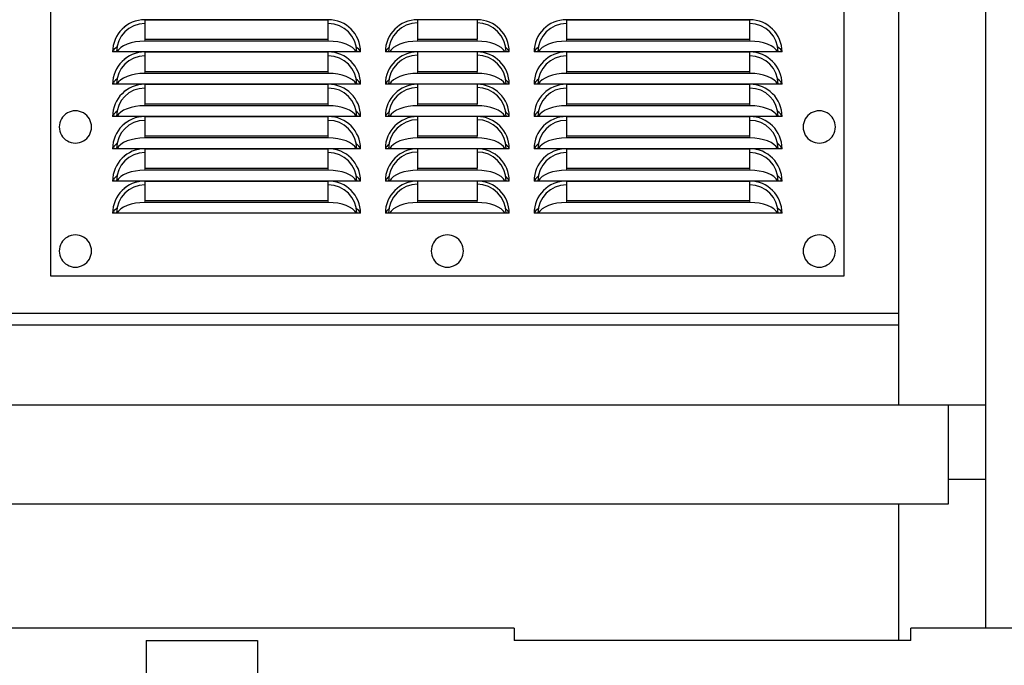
# Model space of a CAD drawing. Header units: millimetres. Extents: x 0 to 29700, y -16 to 21000.
# Tile 311 of 357: x 21002 to 21399, y 16284 to 16544. Entities that reach past the tile are written whole.
import ezdxf

# ---------------------------------------------------------------- set-up
doc = ezdxf.new("R2010")
doc.units = ezdxf.units.MM
doc.layers.add('1', color=7, linetype='Continuous', true_color=0xffffff)
doc.layers.add('254', color=7, linetype='Continuous', true_color=0xffffff)
doc.styles.add('latin_extended', font='simplex.shx')
doc.dimstyles.get("Standard").update_dxf_attribs({"dimtxt": 0.18, "dimasz": 0.18, "dimexe": 0.18, "dimexo": 0.0625, "dimgap": 0.09, "dimtad": 0, "dimtih": 1, "dimtoh": 1, "dimdec": 4, "dimzin": 0, "dimdsep": 46, "dimtxsty": 'Standard', "dimcen": 0.09, "dimadec": 0, "dimazin": 0, "dimtfac": 1, "dimtdec": 4, "dimtofl": 0, "dimtmove": 0, "dimatfit": 3, "dimfxl": 1, "dimtolj": 1, "dimtzin": 0, "dimarcsym": 0})

# ---------------------------------------------------------------- blocks, each defined once
blk = doc.blocks.new('_U4')
at = {"layer": '254', "color": 3, "linetype": 'Continuous', "lineweight": 13, "transparency": 16777216}
for p, q in [((28056.49, 18872.66), (28056.49, 14093.8)), ((18212.99, 16851.58), (18212.99, 14093.8)), ((18387.99, 14143.8), (27881.49, 14143.8))]:
    blk.add_line(p, q, dxfattribs=at)
at = {"layer": '254', "color": 3, "transparency": 16777216}
for points in [[(18387.99, 14172.97), (18387.99, 14114.64), (18212.99, 14143.8)], [(27881.49, 14114.64), (27881.49, 14172.97), (28056.49, 14143.8)]]:
    blk.add_solid(points, dxfattribs=at)
at = {"layer": 'Defpoints', "color": 0, "transparency": 16777216}
for p in [(28056.49, 18922.66), (18212.99, 16901.58), (28056.49, 14143.8)]:
    blk.add_point(p, dxfattribs=at)
at = {"layer": '254', "color": 2, "lineweight": 13, "transparency": 16777216, "insert": (22822.24, 14406.3), "char_height": 175, "attachment_point": 1, "style": 'latin_extended'}
blk.add_mtext('\\A1;9844', dxfattribs=at)

msp = doc.modelspace()

# ---------------------------------------------------------------- linework, layer by layer
at = {"layer": '1', "color": 2, "linetype": 'Continuous', "lineweight": 25}
for p, q in [((21013.987, 17310.757), (21013.987, 16440.757)), ((21333.987, 16440.757), (21333.987, 17310.757)), ((21355.987, 16670.285), (21355.987, 16388.803)), ((21390.987, 16670.285), (21390.987, 16388.803)), ((21051.987, 16543.974), (21125.987, 16543.974)), ((21125.987, 16543.972), (21051.987, 16543.972)), ((21051.987, 16543.972), (21051.987, 16536.147)), ((21125.987, 16536.147), (21125.987, 16543.972)), ((21185.987, 16543.972), (21161.987, 16543.972)), ((21161.987, 16543.972), (21161.987, 16536.147)), ((21185.987, 16543.972), (21185.987, 16536.147)), ((21221.987, 16543.974), (21295.987, 16543.974)), ((21221.987, 16543.972), (21221.987, 16536.147)), ((21295.987, 16543.972), (21221.987, 16543.972)), ((21295.987, 16536.147), (21295.987, 16543.972)), ((21051.987, 16536.147), (21125.987, 16536.147)), ((21161.987, 16536.147), (21185.987, 16536.147)), ((21221.987, 16536.147), (21295.987, 16536.147)), ((21125.987, 16535.339), (21051.987, 16535.339)), ((21185.987, 16535.339), (21161.987, 16535.339)), ((21295.987, 16535.339), (21221.987, 16535.339)), ((21040.65, 16530.972), (21038.985, 16530.972)), ((21137.323, 16530.972), (21040.65, 16530.972)), ((21051.987, 16530.969), (21125.987, 16530.969)), ((21125.987, 16530.967), (21051.987, 16530.967)), ((21051.987, 16530.967), (21051.987, 16523.142)), ((21125.987, 16523.142), (21125.987, 16530.967)), ((21138.988, 16530.972), (21137.323, 16530.972)), ((21150.65, 16530.972), (21148.987, 16530.972)), ((21197.323, 16530.972), (21150.65, 16530.972)), ((21161.987, 16530.967), (21161.987, 16523.142)), ((21185.987, 16530.967), (21161.987, 16530.967)), ((21185.987, 16530.967), (21185.987, 16523.142)), ((21198.987, 16530.972), (21197.323, 16530.972)), ((21210.65, 16530.972), (21208.985, 16530.972)), ((21307.323, 16530.972), (21210.65, 16530.972)), ((21221.987, 16530.969), (21295.987, 16530.969)), ((21221.987, 16530.967), (21221.987, 16523.142)), ((21295.987, 16530.967), (21221.987, 16530.967)), ((21295.987, 16523.142), (21295.987, 16530.967)), ((21308.988, 16530.972), (21307.323, 16530.972)), ((21051.987, 16523.142), (21125.987, 16523.142)), ((21125.987, 16522.334), (21051.987, 16522.334)), ((21161.987, 16523.142), (21185.987, 16523.142)), ((21185.987, 16522.334), (21161.987, 16522.334)), ((21221.987, 16523.142), (21295.987, 16523.142)), ((21295.987, 16522.334), (21221.987, 16522.334)), ((21040.65, 16517.967), (21038.985, 16517.967)), ((21137.323, 16517.967), (21040.65, 16517.967)), ((21051.987, 16517.964), (21125.987, 16517.964)), ((21051.987, 16517.962), (21051.987, 16510.137)), ((21125.987, 16517.962), (21051.987, 16517.962)), ((21125.987, 16510.137), (21125.987, 16517.962)), ((21138.988, 16517.967), (21137.323, 16517.967)), ((21150.65, 16517.967), (21148.987, 16517.967)), ((21197.323, 16517.967), (21150.65, 16517.967)), ((21185.987, 16517.962), (21161.987, 16517.962)), ((21161.987, 16517.962), (21161.987, 16510.137)), ((21185.987, 16517.962), (21185.987, 16510.137)), ((21198.987, 16517.967), (21197.323, 16517.967)), ((21210.65, 16517.967), (21208.985, 16517.967)), ((21307.323, 16517.967), (21210.65, 16517.967)), ((21221.987, 16517.964), (21295.987, 16517.964)), ((21221.987, 16517.962), (21221.987, 16510.137)), ((21295.987, 16517.962), (21221.987, 16517.962)), ((21295.987, 16510.137), (21295.987, 16517.962)), ((21308.988, 16517.967), (21307.323, 16517.967)), ((21051.987, 16510.137), (21125.987, 16510.137)), ((21125.987, 16509.329), (21051.987, 16509.329)), ((21161.987, 16510.137), (21185.987, 16510.137)), ((21185.987, 16509.329), (21161.987, 16509.329)), ((21221.987, 16510.137), (21295.987, 16510.137)), ((21295.987, 16509.329), (21221.987, 16509.329)), ((21040.65, 16504.962), (21038.985, 16504.962)), ((21137.323, 16504.962), (21040.65, 16504.962)), ((21051.987, 16504.959), (21125.987, 16504.959)), ((21051.987, 16504.957), (21051.987, 16497.132)), ((21125.987, 16504.957), (21051.987, 16504.957)), ((21125.987, 16497.132), (21125.987, 16504.957)), ((21138.988, 16504.962), (21137.323, 16504.962)), ((21150.65, 16504.962), (21148.987, 16504.962)), ((21197.323, 16504.962), (21150.65, 16504.962)), ((21185.987, 16504.957), (21161.987, 16504.957)), ((21161.987, 16504.957), (21161.987, 16497.132)), ((21185.987, 16504.957), (21185.987, 16497.132)), ((21198.987, 16504.962), (21197.323, 16504.962)), ((21210.65, 16504.962), (21208.985, 16504.962)), ((21307.323, 16504.962), (21210.65, 16504.962)), ((21221.987, 16504.959), (21295.987, 16504.959)), ((21221.987, 16504.957), (21221.987, 16497.132)), ((21295.987, 16504.957), (21221.987, 16504.957)), ((21295.987, 16497.132), (21295.987, 16504.957)), ((21308.988, 16504.962), (21307.323, 16504.962)), ((21051.987, 16497.132), (21125.987, 16497.132)), ((21125.987, 16496.324), (21051.987, 16496.324)), ((21161.987, 16497.132), (21185.987, 16497.132)), ((21185.987, 16496.324), (21161.987, 16496.324)), ((21221.987, 16497.132), (21295.987, 16497.132)), ((21295.987, 16496.324), (21221.987, 16496.324)), ((21040.65, 16491.957), (21038.985, 16491.957)), ((21137.323, 16491.957), (21040.65, 16491.957)), ((21051.987, 16491.954), (21125.987, 16491.954)), ((21125.987, 16491.952), (21051.987, 16491.952)), ((21051.987, 16491.952), (21051.987, 16484.127)), ((21125.987, 16484.127), (21125.987, 16491.952)), ((21138.988, 16491.957), (21137.323, 16491.957)), ((21150.65, 16491.957), (21148.987, 16491.957)), ((21197.323, 16491.957), (21150.65, 16491.957)), ((21185.987, 16491.952), (21161.987, 16491.952)), ((21161.987, 16491.952), (21161.987, 16484.127)), ((21185.987, 16491.952), (21185.987, 16484.127)), ((21198.987, 16491.957), (21197.323, 16491.957)), ((21210.65, 16491.957), (21208.985, 16491.957)), ((21307.323, 16491.957), (21210.65, 16491.957)), ((21221.987, 16491.954), (21295.987, 16491.954)), ((21221.987, 16491.952), (21221.987, 16484.127)), ((21295.987, 16491.952), (21221.987, 16491.952)), ((21295.987, 16484.127), (21295.987, 16491.952)), ((21308.988, 16491.957), (21307.323, 16491.957)), ((21051.987, 16484.127), (21125.987, 16484.127)), ((21161.987, 16484.127), (21185.987, 16484.127)), ((21221.987, 16484.127), (21295.987, 16484.127)), ((21125.987, 16483.319), (21051.987, 16483.319)), ((21185.987, 16483.319), (21161.987, 16483.319)), ((21295.987, 16483.319), (21221.987, 16483.319)), ((21040.65, 16478.952), (21038.985, 16478.952)), ((21137.323, 16478.952), (21040.65, 16478.952)), ((21051.987, 16478.949), (21125.987, 16478.949)), ((21125.987, 16478.947), (21051.987, 16478.947)), ((21051.987, 16478.947), (21051.987, 16471.122)), ((21125.987, 16471.122), (21125.987, 16478.947)), ((21138.988, 16478.952), (21137.323, 16478.952)), ((21150.65, 16478.952), (21148.987, 16478.952)), ((21197.323, 16478.952), (21150.65, 16478.952)), ((21185.987, 16478.947), (21161.987, 16478.947)), ((21161.987, 16478.947), (21161.987, 16471.122)), ((21185.987, 16478.947), (21185.987, 16471.122)), ((21198.987, 16478.952), (21197.323, 16478.952)), ((21210.65, 16478.952), (21208.985, 16478.952)), ((21307.323, 16478.952), (21210.65, 16478.952)), ((21221.987, 16478.949), (21295.987, 16478.949)), ((21295.987, 16478.947), (21221.987, 16478.947)), ((21221.987, 16478.947), (21221.987, 16471.122)), ((21295.987, 16471.122), (21295.987, 16478.947)), ((21308.988, 16478.952), (21307.323, 16478.952)), ((21051.987, 16471.122), (21125.987, 16471.122)), ((21125.987, 16470.314), (21051.987, 16470.314)), ((21161.987, 16471.122), (21185.987, 16471.122)), ((21185.987, 16470.314), (21161.987, 16470.314)), ((21221.987, 16471.122), (21295.987, 16471.122)), ((21295.987, 16470.314), (21221.987, 16470.314)), ((21040.65, 16465.947), (21038.985, 16465.947)), ((21137.323, 16465.947), (21040.65, 16465.947)), ((21138.988, 16465.947), (21137.323, 16465.947)), ((21150.65, 16465.947), (21148.987, 16465.947)), ((21197.323, 16465.947), (21150.65, 16465.947)), ((21198.987, 16465.947), (21197.323, 16465.947)), ((21210.65, 16465.947), (21208.985, 16465.947)), ((21307.323, 16465.947), (21210.65, 16465.947)), ((21308.988, 16465.947), (21307.323, 16465.947)), ((21013.987, 16440.757), (21333.987, 16440.757)), ((20795.971, 16425.757), (21355.987, 16425.757)), ((21355.987, 16420.811), (20795.971, 16420.811)), ((20740.987, 16388.803), (21375.987, 16388.803)), ((21375.986, 16388.803), (21390.987, 16388.803)), ((21375.987, 16388.803), (21375.987, 16348.803)), ((21390.987, 16388.803), (21390.987, 16358.803)), ((21375.986, 16358.803), (21390.987, 16358.803)), ((21390.987, 16358.803), (21390.987, 16298.801)), ((21375.987, 16348.803), (20740.987, 16348.803)), ((21355.987, 16348.8), (21355.987, 16293.801)), ((21200.987, 16298.803), (20960.987, 16298.803)), ((21200.987, 16298.803), (21200.987, 16293.803)), ((26693.705, 16298.803), (21360.987, 16298.803)), ((21360.987, 16293.803), (21360.987, 16298.803)), ((21052.487, 16293.803), (21097.487, 16293.803)), ((21052.487, 16293.803), (21052.487, 16173.803)), ((21097.487, 16293.803), (21097.487, 16173.803)), ((21360.987, 16293.803), (21200.987, 16293.803))]:
    msp.add_line(p, q, dxfattribs=at)
at = {"layer": '1', "color": 4, "linetype": 'Continuous', "lineweight": 13}
for p, q in [((21051.987, 16535.339), (21051.987, 16536.147)), ((21125.987, 16535.339), (21125.987, 16536.147)), ((21161.987, 16535.339), (21161.987, 16536.147)), ((21185.987, 16535.339), (21185.987, 16536.147)), ((21221.987, 16535.339), (21221.987, 16536.147)), ((21295.987, 16535.339), (21295.987, 16536.147)), ((21051.987, 16522.334), (21051.987, 16523.142)), ((21125.987, 16522.334), (21125.987, 16523.142)), ((21161.987, 16522.334), (21161.987, 16523.142)), ((21185.987, 16522.334), (21185.987, 16523.142)), ((21221.987, 16522.334), (21221.987, 16523.142)), ((21295.987, 16522.334), (21295.987, 16523.142)), ((21051.987, 16509.329), (21051.987, 16510.137)), ((21125.987, 16509.329), (21125.987, 16510.137)), ((21161.987, 16509.329), (21161.987, 16510.137)), ((21185.987, 16509.329), (21185.987, 16510.137)), ((21221.987, 16509.329), (21221.987, 16510.137)), ((21295.987, 16509.329), (21295.987, 16510.137)), ((21051.987, 16496.324), (21051.987, 16497.132)), ((21125.987, 16496.324), (21125.987, 16497.132)), ((21161.987, 16496.324), (21161.987, 16497.132)), ((21185.987, 16496.324), (21185.987, 16497.132)), ((21221.987, 16496.324), (21221.987, 16497.132)), ((21295.987, 16496.324), (21295.987, 16497.132)), ((21051.987, 16483.319), (21051.987, 16484.127)), ((21125.987, 16483.319), (21125.987, 16484.127)), ((21161.987, 16483.319), (21161.987, 16484.127)), ((21185.987, 16483.319), (21185.987, 16484.127)), ((21221.987, 16483.319), (21221.987, 16484.127)), ((21295.987, 16483.319), (21295.987, 16484.127)), ((21051.987, 16470.314), (21051.987, 16471.122)), ((21125.987, 16470.314), (21125.987, 16471.122)), ((21161.987, 16470.314), (21161.987, 16471.122)), ((21185.987, 16470.314), (21185.987, 16471.122)), ((21221.987, 16470.314), (21221.987, 16471.122)), ((21295.987, 16470.314), (21295.987, 16471.122))]:
    msp.add_line(p, q, dxfattribs=at)
at = {"layer": '1', "color": 2, "linetype": 'Continuous', "lineweight": 25}
for centre, radius, start, end in [((21051.987, 16530.972), 13.002, 90, 180), ((21051.987, 16530.972), 13, 90, 180), ((21125.987, 16530.972), 13.002, 0, 90), ((21125.987, 16530.972), 13, 0, 90), ((21161.987, 16530.972), 13, 90, 180), ((21185.987, 16530.972), 13, 0, 90), ((21221.987, 16530.972), 13.002, 90, 180), ((21221.987, 16530.972), 13, 90, 180), ((21295.987, 16530.972), 13.002, 0, 90), ((21295.987, 16530.972), 13, 0, 90), ((21051.987, 16530.972), 11.453, 90, 180), ((21125.987, 16530.972), 11.453, 0, 90), ((21161.987, 16530.972), 11.705, 90, 180), ((21185.987, 16530.972), 11.705, 0, 90), ((21221.987, 16530.972), 11.453, 90, 180), ((21295.987, 16530.972), 11.453, 0, 90), ((21051.987, 16517.967), 13.002, 90, 180), ((21051.987, 16517.967), 13, 90, 180), ((21051.987, 16517.967), 11.453, 90, 180), ((21125.987, 16517.967), 13.002, 0, 90), ((21125.987, 16517.967), 13, 0, 90), ((21125.987, 16517.967), 11.453, 0, 90), ((21161.987, 16517.967), 13, 90, 180), ((21161.987, 16517.967), 11.705, 90, 180), ((21185.987, 16517.967), 13, 0, 90), ((21185.987, 16517.967), 11.705, 0, 90), ((21221.987, 16517.967), 13.002, 90, 180), ((21221.987, 16517.967), 13, 90, 180), ((21221.987, 16517.967), 11.453, 90, 180), ((21295.987, 16517.967), 13.002, 0, 90), ((21295.987, 16517.967), 13, 0, 90), ((21295.987, 16517.967), 11.453, 0, 90), ((21051.987, 16504.962), 13.002, 90, 180), ((21051.987, 16504.962), 13, 90, 180), ((21051.987, 16504.962), 11.453, 90, 180), ((21125.987, 16504.962), 13.002, 0, 90), ((21125.987, 16504.962), 13, 0, 90), ((21125.987, 16504.962), 11.453, 0, 90), ((21161.987, 16504.962), 13, 90, 180), ((21161.987, 16504.962), 11.705, 90, 180), ((21185.987, 16504.962), 13, 0, 90), ((21185.987, 16504.962), 11.705, 0, 90), ((21221.987, 16504.962), 13.002, 90, 180), ((21221.987, 16504.962), 13, 90, 180), ((21221.987, 16504.962), 11.453, 90, 180), ((21295.987, 16504.962), 13.002, 0, 90), ((21295.987, 16504.962), 13, 0, 90), ((21295.987, 16504.962), 11.453, 0, 90), ((21023.987, 16500.757), 6.5, 150, 210), ((21023.987, 16500.757), 6.5, 90, 150), ((21023.987, 16500.757), 6.5, 30, 90), ((21023.987, 16500.757), 6.5, 330, 30), ((21051.987, 16491.957), 13.002, 90, 180), ((21051.987, 16491.957), 13, 90, 180), ((21125.987, 16491.957), 13.002, 0, 90), ((21125.987, 16491.957), 13, 0, 90), ((21161.987, 16491.957), 13, 90, 180), ((21185.987, 16491.957), 13, 0, 90), ((21221.987, 16491.957), 13.002, 90, 180), ((21221.987, 16491.957), 13, 90, 180), ((21295.987, 16491.957), 13.002, 0, 90), ((21295.987, 16491.957), 13, 0, 90), ((21323.987, 16500.757), 6.5, 150, 210), ((21323.987, 16500.757), 6.5, 90, 150), ((21323.987, 16500.757), 6.5, 30, 90), ((21323.987, 16500.757), 6.5, 330, 30), ((21051.987, 16491.957), 11.453, 90, 180), ((21125.987, 16491.957), 11.453, 0, 90), ((21161.987, 16491.957), 11.705, 90, 180), ((21185.987, 16491.957), 11.705, 0, 90), ((21221.987, 16491.957), 11.453, 90, 180), ((21295.987, 16491.957), 11.453, 0, 90), ((21023.987, 16500.757), 6.5, 210, 270), ((21023.987, 16500.757), 6.5, 270, 330), ((21323.987, 16500.757), 6.5, 210, 270), ((21323.987, 16500.757), 6.5, 270, 330), ((21051.987, 16478.952), 13.002, 90, 180), ((21051.987, 16478.952), 13, 90, 180), ((21051.987, 16478.952), 11.453, 90, 180), ((21125.987, 16478.952), 13.002, 0, 90), ((21125.987, 16478.952), 13, 0, 90), ((21125.987, 16478.952), 11.453, 0, 90), ((21161.987, 16478.952), 13, 90, 180), ((21161.987, 16478.952), 11.705, 90, 180), ((21185.987, 16478.952), 13, 0, 90), ((21185.987, 16478.952), 11.705, 0, 90), ((21221.987, 16478.952), 13.002, 90, 180), ((21221.987, 16478.952), 13, 90, 180), ((21221.987, 16478.952), 11.453, 90, 180), ((21295.987, 16478.952), 13.002, 0, 90), ((21295.987, 16478.952), 13, 0, 90), ((21295.987, 16478.952), 11.453, 0, 90), ((21051.987, 16465.947), 13.002, 90, 180), ((21051.987, 16465.947), 13, 90, 180), ((21051.987, 16465.947), 11.453, 90, 180), ((21125.987, 16465.947), 13.002, 0, 90), ((21125.987, 16465.947), 13, 0, 90), ((21125.987, 16465.947), 11.453, 0, 90), ((21161.987, 16465.947), 13, 90, 180), ((21161.987, 16465.947), 11.705, 90, 180), ((21185.987, 16465.947), 13, 0, 90), ((21185.987, 16465.947), 11.705, 0, 90), ((21221.987, 16465.947), 13.002, 90, 180), ((21221.987, 16465.947), 13, 90, 180), ((21221.987, 16465.947), 11.453, 90, 180), ((21295.987, 16465.947), 13.002, 0, 90), ((21295.987, 16465.947), 13, 0, 90), ((21295.987, 16465.947), 11.453, 0, 90), ((21023.987, 16450.757), 6.5, 90, 150), ((21023.987, 16450.757), 6.5, 30, 90), ((21173.987, 16450.757), 6.5, 90, 150), ((21173.987, 16450.757), 6.5, 30, 90), ((21323.987, 16450.757), 6.5, 90, 150), ((21323.987, 16450.757), 6.5, 30, 90), ((21023.987, 16450.757), 6.5, 150, 210), ((21023.987, 16450.757), 6.5, 330, 30), ((21173.987, 16450.757), 6.5, 150, 210), ((21173.987, 16450.757), 6.5, 330, 30), ((21323.987, 16450.757), 6.5, 150, 210), ((21323.987, 16450.757), 6.5, 330, 30), ((21023.987, 16450.757), 6.5, 210, 270), ((21023.987, 16450.757), 6.5, 270, 330), ((21173.987, 16450.757), 6.5, 210, 270), ((21173.987, 16450.757), 6.5, 270, 330), ((21323.987, 16450.757), 6.5, 210, 270), ((21323.987, 16450.757), 6.5, 270, 330)]:
    msp.add_arc(centre, radius, start, end, dxfattribs=at)
for centre, major_axis, start_param, end_param in [((21051.987, 16529.478), (13.339, 0), 2.5761941, 2.9155852), ((21051.987, 16529.478), (-11.724, 0), 4.712389, 6.0253781), ((21125.987, 16529.478), (-11.724, 0), 3.3993998, 4.712389), ((21125.987, 16529.478), (13.339, 0), 0.2260075, 0.5653985), ((21161.987, 16529.478), (13.339, 0), 2.6192694, 2.9155852), ((21161.987, 16529.478), (-11.724, 0), 4.712389, 6.0253781), ((21185.987, 16529.478), (-11.724, 0), 3.3993998, 4.712389), ((21185.987, 16529.478), (13.339, 0), 0.2260075, 0.5223233), ((21221.987, 16529.478), (13.339, 0), 2.5761941, 2.9155852), ((21221.987, 16529.478), (-11.724, 0), 4.712389, 6.0253781), ((21295.987, 16529.478), (-11.724, 0), 3.3993998, 4.712389), ((21295.987, 16529.478), (13.339, 0), 0.2260075, 0.5653985), ((21051.987, 16516.473), (13.339, 0), 2.5761941, 2.9155852), ((21051.987, 16516.473), (-11.724, 0), 4.712389, 6.0253781), ((21125.987, 16516.473), (-11.724, 0), 3.3993998, 4.712389), ((21125.987, 16516.473), (13.339, 0), 0.2260075, 0.5653985), ((21161.987, 16516.473), (-11.724, 0), 4.712389, 6.0253781), ((21185.987, 16516.473), (-11.724, 0), 3.3993998, 4.712389), ((21221.987, 16516.473), (13.339, 0), 2.5761941, 2.9155852), ((21221.987, 16516.473), (-11.724, 0), 4.712389, 6.0253781), ((21295.987, 16516.473), (-11.724, 0), 3.3993998, 4.712389), ((21295.987, 16516.473), (13.339, 0), 0.2260075, 0.5653985), ((21161.987, 16516.473), (13.339, 0), 2.6192694, 2.9155852), ((21185.987, 16516.473), (13.339, 0), 0.2260075, 0.5223233), ((21051.987, 16503.468), (-11.724, 0), 4.712389, 6.0253781), ((21125.987, 16503.468), (-11.724, 0), 3.3993998, 4.712389), ((21161.987, 16503.468), (-11.724, 0), 4.712389, 6.0253781), ((21185.987, 16503.468), (-11.724, 0), 3.3993998, 4.712389), ((21221.987, 16503.468), (-11.724, 0), 4.712389, 6.0253781), ((21295.987, 16503.468), (-11.724, 0), 3.3993998, 4.712389), ((21051.987, 16503.468), (13.339, 0), 2.5761941, 2.9155852), ((21125.987, 16503.468), (13.339, 0), 0.2260075, 0.5653985), ((21161.987, 16503.468), (13.339, 0), 2.6192694, 2.9155852), ((21185.987, 16503.468), (13.339, 0), 0.2260075, 0.5223233), ((21221.987, 16503.468), (13.339, 0), 2.5761941, 2.9155852), ((21295.987, 16503.468), (13.339, 0), 0.2260075, 0.5653985), ((21051.987, 16490.463), (-11.724, 0), 4.712389, 6.0253781), ((21125.987, 16490.463), (-11.724, 0), 3.3993998, 4.712389), ((21161.987, 16490.463), (-11.724, 0), 4.712389, 6.0253781), ((21185.987, 16490.463), (-11.724, 0), 3.3993998, 4.712389), ((21221.987, 16490.463), (-11.724, 0), 4.712389, 6.0253781), ((21295.987, 16490.463), (-11.724, 0), 3.3993998, 4.712389), ((21051.987, 16490.463), (13.339, 0), 2.5761941, 2.9155852), ((21125.987, 16490.463), (13.339, 0), 0.2260075, 0.5653985), ((21161.987, 16490.463), (13.339, 0), 2.6192694, 2.9155852), ((21185.987, 16490.463), (13.339, 0), 0.2260075, 0.5223233), ((21221.987, 16490.463), (13.339, 0), 2.5761941, 2.9155852), ((21295.987, 16490.463), (13.339, 0), 0.2260075, 0.5653985), ((21051.987, 16477.458), (13.339, 0), 2.5761941, 2.9155852), ((21051.987, 16477.458), (-11.724, 0), 4.712389, 6.0253781), ((21125.987, 16477.458), (-11.724, 0), 3.3993998, 4.712389), ((21125.987, 16477.458), (13.339, 0), 0.2260075, 0.5653985), ((21161.987, 16477.458), (13.339, 0), 2.6192694, 2.9155852), ((21161.987, 16477.458), (-11.724, 0), 4.712389, 6.0253781), ((21185.987, 16477.458), (-11.724, 0), 3.3993998, 4.712389), ((21185.987, 16477.458), (13.339, 0), 0.2260075, 0.5223233), ((21221.987, 16477.458), (13.339, 0), 2.5761941, 2.9155852), ((21221.987, 16477.458), (-11.724, 0), 4.712389, 6.0253781), ((21295.987, 16477.458), (-11.724, 0), 3.3993998, 4.712389), ((21295.987, 16477.458), (13.339, 0), 0.2260075, 0.5653985), ((21051.987, 16464.453), (-11.724, 0), 4.712389, 6.0253781), ((21125.987, 16464.453), (-11.724, 0), 3.3993998, 4.712389), ((21161.987, 16464.453), (-11.724, 0), 4.712389, 6.0253781), ((21185.987, 16464.453), (-11.724, 0), 3.3993998, 4.712389), ((21221.987, 16464.453), (-11.724, 0), 4.712389, 6.0253781), ((21295.987, 16464.453), (-11.724, 0), 3.3993998, 4.712389), ((21051.987, 16464.453), (13.339, 0), 2.5761941, 2.9155852), ((21125.987, 16464.453), (13.339, 0), 0.2260075, 0.5653985), ((21161.987, 16464.453), (13.339, 0), 2.6192694, 2.9155852), ((21185.987, 16464.453), (13.339, 0), 0.2260075, 0.5223233), ((21221.987, 16464.453), (13.339, 0), 2.5761941, 2.9155852), ((21295.987, 16464.453), (13.339, 0), 0.2260075, 0.5653985)]:
    msp.add_ellipse(centre, major_axis=major_axis, ratio=0.5, start_param=start_param, end_param=end_param, dxfattribs=at)

# ---------------------------------------------------------------- dimensions: what is measured, and where the dimension line sits
at = {"layer": '254', "color": 2, "linetype": 'Continuous', "lineweight": 13}
dim = msp.add_linear_dim(base=(28056.493, 14143.803), p1=(18212.987, 16901.584), p2=(28056.493, 18922.663), dimstyle='Standard', override={"dimscale": 50, "dimtxt": 3.5, "dimasz": 3.5, "dimexe": 1, "dimexo": 1, "dimgap": 1.75, "dimtad": 1, "dimtih": 1, "dimtoh": 0, "dimdec": 0, "dimlfac": 1, "dimzin": 8, "dimdsep": 46, "dimlunit": 2, "dimtxsty": 'latin_extended', "dimsah": 1, "dimse1": 0, "dimse2": 0, "dimsd1": 0, "dimsd2": 0, "dimclrd": 3, "dimclre": 3, "dimclrt": 2, "dimtol": 0, "dimtm": -0.1, "dimtfac": 0.714286, "dimtdec": 3, "dimtofl": 1, "dimtmove": 0, "dimtzin": 8, "dimlwd": 13, "dimlwe": 13}, dxfattribs=at)
dim.commit()
dim.dimension.update_dxf_attribs({"geometry": '_U4', "text_midpoint": (23134.74, 14143.803), "dimtype": 160})

doc.saveas('drawing.dxf')
